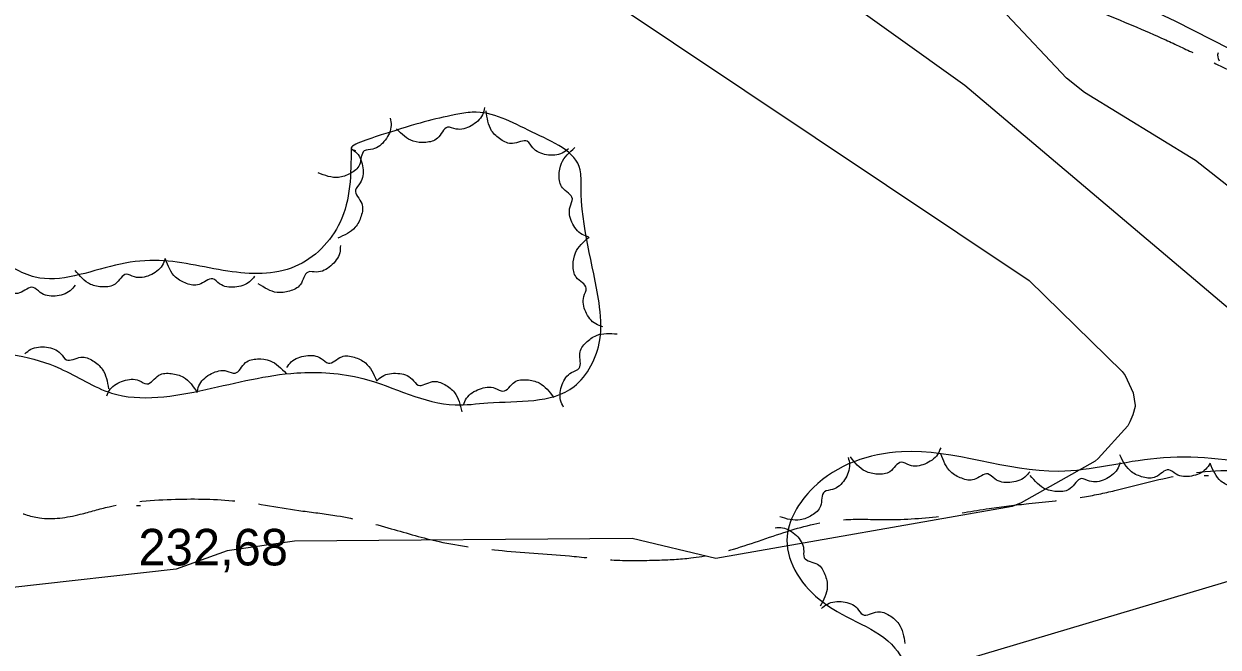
# Model space of a CAD drawing. Extents: x 480269 to 484877, y 4383588 to 4386804.
# Drawn here: x 483378.6 to 483664.3, y 4385090.3 to 4385239.6 of the extents above; entities that cross this region are included whole.
import ezdxf

# ---------------------------------------------------------------- set-up
doc = ezdxf.new("R2010")
doc.units = 0
doc.header["$LTSCALE"] = 3.8
doc.linetypes.add('LONG_DASHED', pattern=[7.5, 6, -1.5])
for name, color, linetype, lineweight in [('27', 7, 'Continuous', 25), ('38', 7, 'Continuous', 25), ('51', 7, 'Continuous', 13), ('7', 7, 'Continuous', 13), ('8', 7, 'Continuous', 25), ('9', 7, 'Continuous', 13)]:
    doc.layers.add(name, color=color, linetype=linetype, lineweight=lineweight)

msp = doc.modelspace()

# ---------------------------------------------------------------- linework, layer by layer
at = {"layer": '27'}
for points in [[(483456.87, 4385209.71), (483454.23, 4385192.04), (483443.43, 4385181.41), (483427.35, 4385180.35), (483409.82, 4385182.91), (483400.48, 4385181.76), (483381.24, 4385178.9), (483371.43, 4385183.88), (483354.29, 4385194.36), (483345.38, 4385200.28), (483337.29, 4385200.47), (483331.59, 4385198.21), (483321.42, 4385189.41), (483330.4, 4385172.15), (483351.26, 4385160.09), (483366.24, 4385160.77), (483387.22, 4385157.01), (483399.51, 4385151.15), (483422.09, 4385151.99), (483443.84, 4385155.96), (483459.67, 4385154.62), (483481.76, 4385148.3), (483489.6, 4385148.78), (483510.21, 4385152.72), (483516.4, 4385163.85), (483516.19, 4385172.78), (483511.89, 4385200.57), (483511.68, 4385204.58), (483500.18, 4385213.64), (483485.87, 4385218.37), (483481.89, 4385217.81), (483464.08, 4385212.94), (483457.39, 4385209.39), (483457.91, 4385209.25)], [(483466.23, 4385217.01), (483466.44, 4385215.25), (483465.03, 4385211.73), (483462.03, 4385209.58), (483460.02, 4385209.14), (483458.86, 4385205.78), (483456.68, 4385203.74), (483453.82, 4385202.78), (483448.97, 4385203.85)], [(483488.81, 4385219.49), (483488.3, 4385217.79), (483485.58, 4385215.14), (483481.97, 4385214.37), (483479.96, 4385214.78), (483477.55, 4385212.17), (483474.73, 4385211.18), (483471.72, 4385211.46), (483467.72, 4385214.38)], [(483508.87, 4385209.6), (483507.41, 4385208.59), (483503.64, 4385208.21), (483500.34, 4385209.86), (483499.02, 4385211.43), (483495.5, 4385210.89), (483492.68, 4385211.87), (483490.5, 4385213.97), (483489.2, 4385218.75)], [(483456.87, 4385209.71), (483458.25, 4385208.59), (483459.69, 4385205.08), (483459.03, 4385201.45), (483457.9, 4385199.74), (483459.41, 4385196.52), (483459.27, 4385193.54), (483457.87, 4385190.85), (483453.65, 4385188.25)], [(483513.78, 4385188.47), (483512.13, 4385189.12), (483509.71, 4385192.04), (483509.25, 4385195.71), (483509.82, 4385197.68), (483507.42, 4385200.3), (483506.66, 4385203.19), (483507.19, 4385206.16), (483510.44, 4385209.91)], [(483727.16, 4385128.45), (483702.11, 4385129.24), (483649.65, 4385135.5), (483626.16, 4385132.37), (483588.58, 4385137.07), (483567.44, 4385128.45), (483561.17, 4385115.92), (483569.79, 4385101.04), (483587.01, 4385090.07), (483591.71, 4385074.4), (483579.96, 4385046.2), (483570.57, 4385028.19), (483559.61, 4385025.84), (483542.38, 4385040.72), (483515.76, 4385050.9), (483496.19, 4385065), (483481.31, 4385072.05), (483441.38, 4385059.52), (483420.24, 4385048.55), (483385, 4385062.65), (483357.6, 4385086.15), (483334.89, 4385110.44), (483327.07, 4385140.2), (483309.84, 4385151.17), (483298.1, 4385151.17), (483281.65, 4385134.72), (483253.47, 4385133.15), (483239.37, 4385137.85), (483220.58, 4385130.8), (483190.05, 4385142.55), (483153.25, 4385156.65), (483117.23, 4385145.69), (483096.09, 4385136.29), (483050.68, 4385162.14), (483002.13, 4385187.2), (482983.34, 4385195.04)], [(483517.07, 4385167.02), (483515.42, 4385167.68), (483513.01, 4385170.61), (483512.56, 4385174.27), (483513.14, 4385176.24), (483510.75, 4385178.87), (483510, 4385181.76), (483510.54, 4385184.74), (483513.8, 4385188.47)], [(483454.3, 4385186.48), (483454.13, 4385184.72), (483452, 4385181.58), (483448.61, 4385180.12), (483446.56, 4385180.12), (483444.71, 4385177.08), (483442.14, 4385175.56), (483439.14, 4385175.23), (483434.63, 4385177.32)], [(483412.37, 4385183.33), (483411.67, 4385181.7), (483408.7, 4385179.35), (483405.02, 4385178.97), (483403.07, 4385179.59), (483400.39, 4385177.25), (483397.48, 4385176.56), (483394.52, 4385177.16), (483390.85, 4385180.5)], [(483433.75, 4385179.13), (483432.58, 4385177.79), (483429.02, 4385176.5), (483425.41, 4385177.3), (483423.75, 4385178.5), (483420.47, 4385177.12), (483417.5, 4385177.38), (483414.87, 4385178.88), (483412.44, 4385183.2)], [(483390.81, 4385176.96), (483389.62, 4385175.64), (483386.04, 4385174.38), (483382.45, 4385175.23), (483380.8, 4385176.45), (483377.51, 4385175.11), (483374.54, 4385175.4), (483371.93, 4385176.93), (483369.55, 4385181.28)], [(483507.72, 4385147.77), (483507.01, 4385149.4), (483507.37, 4385153.17), (483509.63, 4385156.09), (483511.43, 4385157.08), (483511.58, 4385160.63), (483513.09, 4385163.21), (483515.57, 4385164.94), (483520.52, 4385165.29)], [(483378.8, 4385160.55), (483380.22, 4385161.61), (483383.98, 4385162.14), (483387.34, 4385160.61), (483388.72, 4385159.08), (483392.21, 4385159.75), (483395.06, 4385158.88), (483397.32, 4385156.87), (483398.8, 4385152.13)], [(483441.45, 4385157.24), (483442.56, 4385158.62), (483446.07, 4385160.08), (483449.7, 4385159.45), (483451.42, 4385158.32), (483454.63, 4385159.85), (483457.61, 4385159.72), (483460.3, 4385158.35), (483462.93, 4385154.14)], [(483420.05, 4385151.59), (483420.64, 4385153.26), (483423.46, 4385155.8), (483427.1, 4385156.41), (483429.09, 4385155.92), (483431.61, 4385158.42), (483434.47, 4385159.3), (483437.46, 4385158.89), (483441.34, 4385155.8)], [(483398.38, 4385150.48), (483399.22, 4385152.05), (483402.41, 4385154.1), (483406.1, 4385154.13), (483407.99, 4385153.33), (483410.88, 4385155.4), (483413.83, 4385155.81), (483416.73, 4385154.94), (483420.06, 4385151.26)], [(483462.93, 4385154.01), (483464.29, 4385155.14), (483468.02, 4385155.86), (483471.45, 4385154.5), (483472.91, 4385153.05), (483476.36, 4385153.89), (483479.26, 4385153.17), (483481.61, 4385151.27), (483483.33, 4385146.62)], [(483483.73, 4385148.3), (483484.5, 4385149.9), (483487.59, 4385152.1), (483491.28, 4385152.29), (483493.2, 4385151.57), (483495.99, 4385153.77), (483498.93, 4385154.31), (483501.86, 4385153.57), (483505.36, 4385150.05)], [(483597.95, 4385138.01), (483597.2, 4385136.4), (483594.15, 4385134.14), (483590.47, 4385133.88), (483588.53, 4385134.56), (483585.79, 4385132.31), (483582.86, 4385131.71), (483579.92, 4385132.4), (483576.36, 4385135.85)], [(483575.82, 4385135.74), (483576.14, 4385134), (483574.96, 4385130.39), (483572.1, 4385128.05), (483570.13, 4385127.49), (483569.19, 4385124.06), (483567.15, 4385121.88), (483564.35, 4385120.75), (483559.44, 4385121.5)], [(483619.26, 4385132.31), (483618.08, 4385130.99), (483614.5, 4385129.73), (483610.9, 4385130.56), (483609.25, 4385131.78), (483605.96, 4385130.43), (483602.99, 4385130.72), (483600.38, 4385132.24), (483597.99, 4385136.59)], [(483640.86, 4385134.48), (483640.19, 4385132.84), (483637.24, 4385130.46), (483633.57, 4385130.04), (483631.6, 4385130.64), (483628.95, 4385128.27), (483626.06, 4385127.55), (483623.09, 4385128.11), (483619.38, 4385131.4)], [(483662.42, 4385134.34), (483661.38, 4385132.9), (483657.96, 4385131.26), (483654.29, 4385131.71), (483652.52, 4385132.74), (483649.39, 4385131.04), (483646.41, 4385131.01), (483643.65, 4385132.25), (483640.81, 4385136.31)], [(483683.87, 4385131.07), (483682.76, 4385129.69), (483679.25, 4385128.25), (483675.61, 4385128.9), (483673.9, 4385130.04), (483670.68, 4385128.52), (483667.7, 4385128.66), (483665.02, 4385130.05), (483662.41, 4385134.27)], [(483558.32, 4385118.89), (483560.1, 4385118.87), (483563.41, 4385117.01), (483565.15, 4385113.76), (483565.32, 4385111.71), (483568.5, 4385110.13), (483570.24, 4385107.7), (483570.82, 4385104.73), (483569.13, 4385100.07)], [(483569.41, 4385099.56), (483570.83, 4385100.62), (483574.59, 4385101.15), (483577.95, 4385099.61), (483579.32, 4385098.09), (483582.82, 4385098.75), (483585.67, 4385097.88), (483587.92, 4385095.86), (483589.4, 4385091.13)]]:
    msp.add_spline(points, degree=3, dxfattribs=at)
at = {"layer": '38', "linetype": 'LONG_DASHED'}
for points in [[(483795.58, 4385215.69), (483787.52, 4385217.14), (483774.93, 4385219.27), (483756.17, 4385220.84), (483744.1, 4385220.75), (483730.15, 4385220.39), (483717.93, 4385220.89), (483709.9, 4385222.06), (483700.53, 4385223.65), (483694.72, 4385225.88), (483683.27, 4385233.26), (483677.29, 4385236.66), (483662.64, 4385243.79), (483651.72, 4385247.83), (483644.93, 4385250.29), (483635.65, 4385253.31), (483617.57, 4385261.54), (483615.06, 4385263.27), (483612.3, 4385264.61), (483604.76, 4385269), (483594.29, 4385275.78), (483584.82, 4385280.7), (483566.04, 4385290.4), (483555.24, 4385295.34), (483546.21, 4385301.34), (483538.99, 4385305.85), (483528.92, 4385311.04), (483523.21, 4385313.51), (483510.9, 4385315.71), (483494.14, 4385318.51), (483477.95, 4385321.32), (483473.72, 4385322.41), (483455.31, 4385325.65), (483446.94, 4385324.54), (483441.74, 4385325.11), (483434.23, 4385329.08), (483424.38, 4385339.16), (483421.39, 4385345.15), (483417.87, 4385349.13), (483413.47, 4385355.82), (483410.01, 4385363.32), (483406.1, 4385367.21), (483401.43, 4385368.01), (483387.69, 4385374.61)], [(483264.68, 4385323.89), (483271.21, 4385322.72), (483280.06, 4385320.15), (483287.57, 4385316.09), (483296.75, 4385309.85), (483304.75, 4385307.35), (483315.82, 4385308.48), (483326.13, 4385310.05), (483339.43, 4385309.19), (483343.5, 4385307.64), (483362.58, 4385298.14), (483371.44, 4385295.03), (483381.24, 4385291.18), (483394.42, 4385294.17), (483401.63, 4385296.97), (483417.03, 4385299.74), (483431.09, 4385294.71), (483437.32, 4385291.6), (483447.85, 4385288.03), (483460.04, 4385285.18), (483470.57, 4385285.08), (483474.47, 4385285.35), (483493.04, 4385291.38), (483501.42, 4385295.1), (483505.7, 4385296.78), (483517.76, 4385295.65), (483531.17, 4385290.17), (483541.33, 4385284.09), (483555.98, 4385277.11), (483567.39, 4385273.26), (483576.31, 4385268.98), (483584.18, 4385266.17), (483601.45, 4385259.15), (483615.53, 4385252.29), (483623.44, 4385248.33), (483635.97, 4385242.52), (483651.81, 4385235.71), (483658.81, 4385232.4), (483685.37, 4385219.06), (483694.17, 4385214.34), (483710.16, 4385207.53), (483715.91, 4385205.38), (483728.89, 4385199.59), (483732.69, 4385196.85), (483739.09, 4385193.07), (483750.35, 4385189.15), (483754.67, 4385188.1), (483771.99, 4385186.71), (483785.67, 4385185.32), (483790.36, 4385184.24), (483800.79, 4385179.62), (483807.87, 4385173.82), (483817.68, 4385163.52), (483827.99, 4385152.23), (483831.26, 4385148.17), (483842.84, 4385139.18), (483848.64, 4385134.16), (483852.99, 4385132.07), (483861.12, 4385129.31), (483866.32, 4385131.3), (483874.85, 4385133.87), (483886.16, 4385133.81), (483892.74, 4385132.97), (483908.81, 4385130.35), (483912.96, 4385129.21), (483925.23, 4385125.78), (483932.22, 4385122.88), (483940.62, 4385121.66), (483944.63, 4385124.37), (483944.33, 4385126.46), (483936.69, 4385135.42), (483926.07, 4385142.63), (483922.86, 4385144.49), (483913.59, 4385152.49), (483910.67, 4385155.84), (483911.19, 4385156.16), (483909.42, 4385164.68), (483909.34, 4385167.14), (483912.59, 4385176.18), (483920.62, 4385186.19), (483927.38, 4385190.36), (483933.15, 4385194.4), (483941.5, 4385200.35), (483946.65, 4385205.19), (483953.95, 4385213.77), (483961.74, 4385222.9), (483964.63, 4385227.36), (483964.64, 4385227.33)], [(483233.78, 4385308.48), (483231.33, 4385296.55), (483230.91, 4385293.11), (483235.93, 4385285.42), (483240.31, 4385278.42), (483246.13, 4385265.75), (483249.19, 4385254.19), (483250.95, 4385239.65), (483251.67, 4385235.57), (483259.07, 4385218.52), (483264.9, 4385207.07), (483274.17, 4385195.71), (483279.16, 4385187.48), (483284.25, 4385179.98), (483291.63, 4385170.78), (483301.3, 4385157.59), (483309.29, 4385151.15), (483321.54, 4385145.01), (483327, 4385142.18), (483343.13, 4385134.24), (483347, 4385132.08), (483362.74, 4385127.22), (483375.61, 4385123.19), (483382.29, 4385121.24), (483392.05, 4385122.1), (483398.94, 4385123.93), (483414.83, 4385125.71), (483429.38, 4385125.27), (483445.33, 4385122.89), (483453.47, 4385121.77), (483466.47, 4385118.65), (483477.91, 4385115.57), (483493.05, 4385113.4), (483510.22, 4385112.03), (483519.85, 4385111.14), (483530.18, 4385111.14), (483538.19, 4385111.65), (483548.34, 4385113.76), (483562.15, 4385118.29), (483574.67, 4385120.81), (483584.06, 4385120.84), (483597.73, 4385121.64), (483609.56, 4385123.49), (483619.04, 4385124.67), (483631.84, 4385126.21), (483639.65, 4385127.78), (483655.03, 4385131.45), (483674.84, 4385131.69), (483682.68, 4385129.51), (483694.76, 4385128.42), (483706.71, 4385129.77), (483727.91, 4385131.14), (483743.49, 4385131.99), (483748.81, 4385132.22), (483749.33, 4385132.23), (483754.02, 4385132.33), (483765.96, 4385128.73), (483777.67, 4385122.7), (483794.73, 4385115.2), (483809.09, 4385106.78), (483819.65, 4385098.99), (483831.87, 4385091.54), (483838.23, 4385088.12), (483855.98, 4385080.29), (483870.77, 4385074.61), (483884.05, 4385070.06), (483896.47, 4385067.15), (483906.8, 4385065.32), (483909.71, 4385065)], [(483191.41, 4385172.62), (483199.18, 4385164.92), (483210.2, 4385152.64), (483216.4, 4385142.97), (483224.72, 4385131.98), (483237.45, 4385125.24), (483244.64, 4385121.93), (483253.17, 4385116.33), (483258.55, 4385108.88), (483261.18, 4385098.85), (483261.29, 4385084.08), (483260.9, 4385080.56), (483262.31, 4385067.93), (483266.69, 4385057.75), (483272.69, 4385049.99), (483280.76, 4385041.19), (483290.56, 4385033.86), (483298.87, 4385028.57), (483312.94, 4385022.92), (483330.8, 4385021.02), (483345.47, 4385013.87), (483353.53, 4385009.78), (483365.16, 4385005.06), (483380.96, 4384999.4), (483392.8, 4384995.63), (483412.21, 4384989.49), (483426.88, 4384986.14), (483440.33, 4384980.88), (483449.91, 4384971.7), (483456.88, 4384963.51), (483459.13, 4384959.17), (483462.74, 4384954.22), (483463.87, 4384951.74), (483464.35, 4384942.25), (483465.12, 4384930.74), (483465.7, 4384927.75), (483467.32, 4384925.06)]]:
    msp.add_spline(points, degree=3, dxfattribs=at)
at = {"layer": '51'}
msp.add_lwpolyline([(483296.82, 4385333.81), (483300.08, 4385329.09), (483381.26, 4385318.67), (483522.24, 4385302.89), (483566.48, 4385281.02), (483597.81, 4385266.86), (483654.14, 4385240.17), (483714.26, 4385209.53), (483748.6, 4385192.85), (483784.05, 4385196.89), (483820.82, 4385238.98), (483865.2, 4385287.17), (483919.14, 4385345.13)], dxfattribs=at)
at = {"layer": '7'}
for p, q in [((483661.02, 4385131.36), (483662.02, 4385131.36)), ((483405.47, 4385124.23), (483406.47, 4385124.23))]:
    msp.add_line(p, q, dxfattribs=at)
at = {"layer": '8'}
msp.add_lwpolyline([(483537.09, 4385272.64), (483603.72, 4385224.87), (483699.79, 4385143.59), (483704.39, 4385137.87), (483705.92, 4385134.65), (483706.44, 4385133.01), (483706.57, 4385132.14), (483706.59, 4385131.1), (483706.53, 4385130.45), (483706.19, 4385129.12), (483704.7, 4385125.62), (483701.65, 4385120.64), (483700.27, 4385119.15), (483689.93, 4385112.94), (483587.49, 4385082.35), (483487.82, 4385083.94), (483402.86, 4385056.78), (483324.11, 4385037.48)], dxfattribs=at)
at = {"layer": '9'}
for points in [[(483499.88, 4385257.9), (483619.14, 4385178.1), (483641.34, 4385156.31), (483642.11, 4385155.33), (483644.01, 4385151.21), (483644.47, 4385148.14), (483644.46, 4385147.93), (483643.96, 4385145.91), (483643.25, 4385144.22), (483642.71, 4385143.29), (483635.64, 4385135.47), (483634.9, 4385134.85), (483617.24, 4385124.86), (483615.08, 4385124.01), (483544.15, 4385111.54), (483524.11, 4385116.27), (483443.32, 4385115.65), (483427.17, 4385113.39), (483415.03, 4385108.99), (483335.29, 4385100)], [(483698.75, 4385175.43), (483658.94, 4385206.81), (483632.36, 4385223.11), (483628.08, 4385226.54), (483613.8, 4385241.68)], [(483664.39, 4385232.61), (483664.2, 4385232.13), (483664.24, 4385231.54), (483664.33, 4385231.23), (483664.6, 4385230.67)]]:
    msp.add_lwpolyline(points, dxfattribs=at)

# ---------------------------------------------------------------- texts
at = {"layer": '7'}
msp.add_text('232,68', height=8.75, dxfattribs=at).set_placement((483405.97, 4385109.86))

doc.saveas('drawing.dxf')
